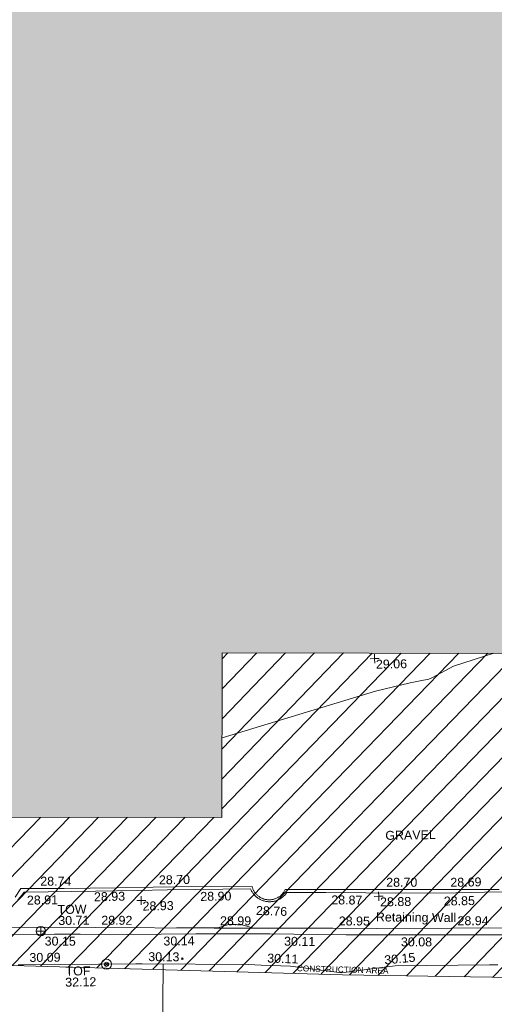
# Model space of a CAD drawing. Header units: millimetres. Extents: x -287732 to 520720, y -88450 to 287754.
# Tile 258 of 383: x 60739 to 80720, y 121378 to 162795. Entities that reach past the tile are written whole.
import ezdxf

# ---------------------------------------------------------------- set-up
doc = ezdxf.new("R2010")
doc.units = ezdxf.units.MM
for name, pattern in [('IMPORT-HIDDEN2 _3_', [4762.5, 3175, -1587.5]), ('IMPORT-UG_DRAINAGE_UNIDENTIFIED_QLB2 _2_', [2700, 1500, -300.0000000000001, 0, -250, 150, -300.0000000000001, 0, -200]), ('IMPORT-UG_ELEC_STREET LIGHTING_QLB2 _2_', [2700, 1500, -300.0000000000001, 0, -250, 150, -300.0000000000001, 0, -200])]:
    doc.linetypes.add(name, pattern=pattern)
for name, color, linetype, lineweight, true_color in [('00__TOPO__TOP_OF_FENCE_SYMBOL', 7, 'Continuous', 9, 0x666666), ('00_TOPO_TOP_OF_WALL', 7, 'Continuous', 9, 0x666666), ('00_UAV_FENCE', 7, 'Continuous', 9, 0x264c2f), ('00_UAV_LEVEL_SPOT', 7, 'Continuous', 9, 0x666666), ('00_UAV_TOP_OF_FENCE', 6, 'Continuous', 9, 0xff00ff), ('00_UAV_TOP_OF_WALL', 7, 'Continuous', 9, 0x666666), ('00_UAV_WALL', 7, 'Continuous', 9, 0x7c00a5), ('00_UAV_WALL_RETAINING', 7, 'Continuous', 9, 0x7c00a5), ('01_DTM_CONTOUR_MNR', 7, 'Continuous', 9, 0xa5a552), ('12333-PUM-2D-U-0001-C01 - Rev2_REVIT IMPORT_dwg', 7, 'Continuous', 9, 0x767676), ('A_RHA_Line', 7, 'Continuous', 9, 0x00a600), ('PUM-CHAMBER EXTENTS', 6, 'IMPORT-HIDDEN2 _3_', 9, 0xff00ff), ('PUM-UNABLE TO SURVEY', 190, 'Continuous', 9, 0x7f00ff), ('PUM-UNIDENTIFIED-QLB2', 150, 'IMPORT-UG_DRAINAGE_UNIDENTIFIED_QLB2 _2_', 9, 0x007fff)]:
    doc.layers.add(name, color=color, linetype=linetype, lineweight=lineweight, true_color=true_color)
for name, color, linetype, lineweight in [('00_UAV_SURFACE', 7, 'Continuous', 9), ('00_UAV_SURVEY_TEXT', 7, 'Continuous', 9), ('A_RHA_Detail', 7, 'Continuous', 9), ('GEN-TEXT', 7, 'Continuous', 9)]:
    doc.layers.add(name, color=color, linetype=linetype, lineweight=lineweight)
doc.styles.add('Arial_1', font='arial.ttf', dxfattribs={"height": 250})
doc.styles.add('Swis721 Lt BT_2', font='swissl.ttf', dxfattribs={"height": 375})

# ---------------------------------------------------------------- blocks, each defined once
blk = doc.blocks.new('12333-PUM-2D-U-0001-C01 - Rev2_REVIT IMPORT_dwg_MSL_Node_LineworkTOF-2077248-Site Location Plan Proposed')
at = {"layer": '00__TOPO__TOP_OF_FENCE_SYMBOL', "color": 254, "true_color": 0xcccccc, "flags": 128}
for points in [[(165.3591892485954, 165.3591892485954), (0, 0), (-165.3591892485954, 165.3591892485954)], [(165.3591892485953, -165.3591892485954), (0, 0), (-165.3591892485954, -165.3591892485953)]]:
    blk.add_lwpolyline(points, dxfattribs=at)
at = {"layer": '00__TOPO__TOP_OF_FENCE_SYMBOL', "color": 254, "true_color": 0xcccccc}
for radius in [562.5594001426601, 233.853208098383]:
    blk.add_circle((0, 0), radius, dxfattribs=at)
blk = doc.blocks.new('12333-PUM-2D-U-0001-C01 - Rev2_REVIT IMPORT_dwg_TOW-2077249-Site Location Plan Proposed')
at = {"layer": '00_TOPO_TOP_OF_WALL', "color": 254, "true_color": 0xcccccc, "flags": 128}
for points in [[(0, 525.0554400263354), (0, 0), (-525.0554401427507, 0)], [(525.0554401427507, 0), (0, 0), (0, -525.0554400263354)]]:
    blk.add_lwpolyline(points, dxfattribs=at)
at = {"layer": '00_TOPO_TOP_OF_WALL', "color": 254, "true_color": 0xcccccc}
blk.add_circle((0, 0), 525.0554401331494, dxfattribs=at)
blk = doc.blocks.new('12333-PUM-2D-U-0001-C01 - Rev2_REVIT IMPORT_dwg_UAV-2077255-Site Location Plan Proposed')
at = {"layer": '00_UAV_LEVEL_SPOT', "color": 254, "true_color": 0xcccccc, "flags": 128}
for points in [[(0, -500.0000000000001), (0, 0), (-500.0000000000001, 0)], [(500.0000000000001, 0), (0, 0), (0, 500.0000000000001)]]:
    blk.add_lwpolyline(points, dxfattribs=at)
blk = doc.blocks.new('12333-PUM-2D-U-0001-C01 - Rev2_REVIT IMPORT_dwg_MGS62954_T2_Galway_ITM_3d_Rev1-2077680-Site Location Plan Proposed')
at = {"layer": '00_UAV_FENCE', "color": 254, "true_color": 0xcccccc, "flags": 128}
blk.add_lwpolyline([(533964766.4255, 725677380.3565), (533964999.6327899, 725677378.2864738), (533969723.4254999, 725677336.3565), (533969999.221534, 725677329.7290237), (533974467.4255, 725677222.3565), (533974997.1254905, 725677194.0978172), (533976229.4254999, 725677128.3565001), (533978376.4255, 725676811.3565001), (533979961.6789622, 725676990.7533032), (533980647.4254999, 725677068.3565001), (533984606.4254999, 725677031.3565), (533984956.9829133, 725677027.0913601)], dxfattribs=at)
at = {"layer": '00_UAV_SURFACE', "color": 254, "true_color": 0xcccccc, "flags": 128}
for points in [[(533964699.8540002, 725680231.2585001), (533964943.8540001, 725680596.2585001), (533965507.9434737, 725680583.8609294), (533966763.854, 725680556.2585001), (533968948.8540002, 725680548.2585), (533970507.1798214, 725680543.9004176), (533971451.8540002, 725680541.2585002), (533974674.8540002, 725680505.2585), (533974682.2015153, 725680476.9606957), (533974690.6543322, 725680448.9731698), (533974700.1994175, 725680421.3390775), (533974710.8220533, 725680394.1010284), (533974722.5058601, 725680367.3010212), (533974735.2328227, 725680340.9803805), (533974748.9833166, 725680315.1796899), (533974763.7361398, 725680289.9387326), (533974779.4685442, 725680265.2964282), (533974796.1562721, 725680241.2907735), (533974813.7735919, 725680217.9587836), (533974832.2933389, 725680195.3364344), (533974851.6869571, 725680173.458608), (533974871.9245431, 725680152.3590386), (533974892.9748918, 725680132.0702599), (533974914.8055452, 725680112.6235561), (533974937.3828418, 725680094.0489125), (533974960.6719692, 725680076.3749697), (533974984.6370175, 725680059.6289798), (533975009.241034, 725680043.8367636), (533975034.4460812, 725680029.022672), (533975060.2132946, 725680015.2095469), (533975086.5029433, 725680002.4186873), (533975113.2744904, 725679990.669816), (533975140.4866561, 725679979.9810483), (533975168.0974811, 725679970.368866), (533975196.0643919, 725679961.8480904), (533975224.3442653, 725679954.4318594), (533975236.8786992, 725679951.665758), (533975252.8934958, 725679948.1316091), (533975281.6680624, 725679942.9570534), (533975292.8540002, 725679941.2585), (533975321.8675957, 725679937.6580852), (533975351.0001745, 725679935.1995149), (533975380.2068162, 725679933.8865793), (533975409.442486, 725679933.7213035), (533975438.6621051, 725679934.7039422), (533975467.8206187, 725679936.8329802), (533975496.8730664, 725679940.1051344), (533975525.7746516, 725679944.5153599), (533975554.4808101, 725679950.0568563), (533975582.947279, 725679956.7210786), (533975611.1301652, 725679964.4977514), (533975638.9860128, 725679973.3748837), (533975666.4718697, 725679983.3387872), (533975693.5453551, 725679994.374099), (533975720.1647236, 725680006.4638027), (533975746.28893, 725680019.5892574), (533975771.8776925, 725680033.7302243), (533975796.8915554, 725680048.864899), (533975821.2919489, 725680064.9699453), (533975845.0412493, 725680082.0205299), (533975868.1028374, 725680099.9903623), (533975890.4411531, 725680118.8517345), (533975912.021753, 725680138.5755633), (533975932.811361, 725680159.1314361), (533975952.7779215, 725680180.4876575), (533975971.890647, 725680202.6112971), (533975990.1200672, 725680225.4682425), (533976007.4380738, 725680249.0232496), (533976023.8179636, 725680273.2399987), (533976039.2344799, 725680298.0811485), (533976053.6638518, 725680323.5083967), (533976067.0838301, 725680349.4825357), (533976070.8540002, 725680357.2585), (533977918.8540002, 725680316.2585), (533980068.5134026, 725680280.2163066), (533981258.854, 725680260.2585001), (533984516.8540002, 725680208.2585001), (533985067.5239478, 725680195.0081263)], [(533970876.7488921, 725677308.6417307), (533970752.8146664, 725672310.5121925), (533970716.8540002, 725670860.2585002)]]:
    blk.add_lwpolyline(points, dxfattribs=at)
at = {"layer": '00_UAV_WALL', "color": 254, "true_color": 0xcccccc, "flags": 128}
for points in [[(533985226.854, 725678291.2585002), (533982402.4397334, 725678336.6436361), (533981741.8540001, 725678347.2585), (533978604.8540001, 725678402.2585001), (533977403.6807299, 725678437.2911675), (533975381.8540001, 725678496.2585), (533972405.3481745, 725678560.3619684), (533972270.8540002, 725678563.2585), (533969352.8540002, 725678579.2585001), (533967405.9795482, 725678624.8632796), (533966321.8540001, 725678650.2585001), (533962955.8540003, 725678697.2585)], [(533963047.6529979, 725678975.0968974), (533965968.4254999, 725678941.3565001), (533968046.7547167, 725678895.8101462), (533973045.1113089, 725678786.2717172), (533973934.5850001, 725678766.779), (533978043.7811829, 725678688.5415665), (533979869.5850002, 725678653.7790003), (533983042.9947789, 725678608.8469512), (533984601.5850001, 725678586.779), (533987320.5850002, 725678498.779)]]:
    blk.add_lwpolyline(points, dxfattribs=at)
at = {"layer": '00_UAV_WALL_RETAINING', "color": 254, "true_color": 0xcccccc, "flags": 128}
blk.add_lwpolyline([(533964810.4255, 725680118.3565), (533964918.4050538, 725680243.6758364), (533965084.4254999, 725680436.3565001), (533968095.4255, 725680419.3565), (533969829.797922, 725680427.4073005), (533971111.4254999, 725680433.3565), (533974609.5850001, 725680411.7790002), (533974622.8701979, 725680378.235093), (533974637.5484155, 725680345.276936), (533974653.593902, 725680312.9623489), (533974670.9785085, 725680281.3480227), (533974689.6717361, 725680250.4894191), (533974709.640791, 725680220.4406748), (533974711.5710089, 725680217.7845659), (533974730.8506402, 725680191.2545056), (533974753.2640749, 725680162.9821141), (533974776.841774, 725680135.6730994), (533974801.5423743, 725680109.375371), (533974827.3225425, 725680084.135064), (533974854.1370516, 725680059.9964583), (533974881.9388598, 725680037.0019011), (533974910.6791929, 725680015.1917334), (533974940.3076311, 725679994.6042168), (533974970.7721956, 725679975.2754695), (533975002.0194417, 725679957.2394003), (533975033.9945507, 725679940.5276506), (533975066.6414277, 725679925.1695383), (533975099.9027986, 725679911.1920073), (533975133.7203119, 725679898.6195786), (533975168.0346403, 725679887.4743081), (533975202.7855846, 725679877.7757492), (533975237.91218, 725679869.5409161), (533975273.3528024, 725679862.7842554), (533975309.0452769, 725679857.5176209), (533975344.5850002, 725679853.779), (533975380.5920929, 725679851.5031593), (533975416.6629035, 725679850.7371355), (533975452.7341518, 725679851.4822725), (533975488.7425563, 725679853.7372626), (533975524.6249461, 725679857.4981505), (533975560.3183715, 725679862.7583379), (533975595.7602137, 725679869.5085967), (533975630.8882958, 725679877.7370849), (533975665.6409916, 725679887.4293665), (533975699.9573325, 725679898.5684383), (533975733.7771164, 725679911.1347584), (533975767.0410116, 725679925.1062813), (533975799.6906621, 725679940.458496), (533975831.6687893, 725679957.1644698), (533975862.9192927, 725679975.1948946), (533975893.3873482, 725679994.5181389), (533975923.0195046, 725680015.1003029), (533975951.763777, 725680036.9052793), (533975979.5697381, 725680059.8948138), (533976006.3886069, 725680084.0285758), (533976032.1733338, 725680109.2642255), (533976056.878684, 725680135.5574918), (533976080.4613156, 725680162.8622472), (533976102.8798568, 725680191.1305898), (533976124.0949778, 725680220.3129274), (533976130.585, 725680229.7790002), (533977779.5850001, 725680198.7790002), (533979460.9019423, 725680156.199447), (533980701.585, 725680124.779), (533983241.5850001, 725680092.779), (533984460.2667673, 725680094.5587469), (533985980.585, 725680096.779)], dxfattribs=at)
at = {"layer": '01_DTM_CONTOUR_MNR', "color": 254, "true_color": 0xcccccc, "flags": 128}
for points in [[(533985026.9231861, 725690136.1384431), (533983312.2893106, 725689629.8105056), (533982417.9449505, 725689158.7032192), (533982270.2042938, 725689093.5806738), (533981904.2232881, 725689032.0266886), (533981478.0712745, 725688957.2835851), (533980014.9291083, 725688632.4466662), (533973520.497536, 725686780.1419045)], [(533971463.4381034, 725678820.9339095), (533973210.0000001, 725678790.0000001), (533973661.0739437, 725678928.3039906), (533973991.9438638, 725678919.3940244), (533974039.9225866, 725678902.7777779), (533974056.9230771, 725678905.0000001), (533974073.325, 725678909.6500002), (533974096.2697368, 725678915.3223686), (533974114.4560076, 725678920.0425735), (533974131.4285715, 725678924.2857145), (533974670.0000001, 725678760.0000001), (533976210.4261068, 725678723.4479057)]]:
    blk.add_lwpolyline(points, dxfattribs=at)
at = {"xscale": 0.375, "yscale": 0.375, "zscale": 0.375}
for name, p in [('12333-PUM-2D-U-0001-C01 - Rev2_REVIT IMPORT_dwg_UAV-2077255-Site Location Plan Proposed', (533980000, 725690000.0000001)), ('12333-PUM-2D-U-0001-C01 - Rev2_REVIT IMPORT_dwg_UAV-2077255-Site Location Plan Proposed', (533970000, 725680000)), ('12333-PUM-2D-U-0001-C01 - Rev2_REVIT IMPORT_dwg_UAV-2077255-Site Location Plan Proposed', (533980000, 725680000)), ('12333-PUM-2D-U-0001-C01 - Rev2_REVIT IMPORT_dwg_TOW-2077249-Site Location Plan Proposed', (533965751.4254999, 725678785.3565)), ('12333-PUM-2D-U-0001-C01 - Rev2_REVIT IMPORT_dwg_MSL_Node_LineworkTOF-2077248-Site Location Plan Proposed', (533968490.5370001, 725677342.21))]:
    blk.add_blockref(name, p, dxfattribs=at)
at = {"layer": '00_UAV_FENCE', "color": 251, "true_color": 0x666666, "char_height": 375, "width": 1495.902363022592, "attachment_point": 1, "line_spacing_factor": 1.005061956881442, "style": 'Swis721 Lt BT_2'}
for s, insert, rotation in [('30.09', (533965254.0185933, 725677871.2775768), 359.4914367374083), ('30.13', (533970261.0464912, 725677818.8098519), 358.62342705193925), ('30.11', (533975273.1527155, 725677675.3060212), 356.94625281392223), ('30.15', (533980173.9201207, 725677503.3018913), 4.291441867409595)]:
    blk.add_mtext(s, dxfattribs=dict(at, insert=insert, rotation=rotation))
at = {"layer": '00_UAV_LEVEL_SPOT', "char_height": 375, "width": 1495.902363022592, "attachment_point": 1, "line_spacing_factor": 1.005061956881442, "style": 'Swis721 Lt BT_2'}
for s, insert in [('29.06', (533980051.8765643, 725689949.1441547)), ('28.93', (533970051.8765643, 725679949.1441548)), ('28.88', (533980051.8765643, 725679949.1441548))]:
    blk.add_mtext(s, dxfattribs=dict(at, insert=insert))
at = {"layer": '00_UAV_SURFACE', "color": 251, "true_color": 0x666666, "char_height": 375, "width": 1495.902363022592, "attachment_point": 1, "line_spacing_factor": 1.005061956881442, "style": 'Swis721 Lt BT_2'}
for s, insert, rotation in [('28.74', (533965768.764656, 725681073.4777951), 358.7409547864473), ('28.70', (533970758.7927704, 725681038.3124809), 359.81323526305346), ('28.70', (533980326.7803549, 725680771.1852932), 359.03944220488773), ('28.76', (533974834.689944, 725679685.3730822), 356.949140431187)]:
    blk.add_mtext(s, dxfattribs=dict(at, insert=insert, rotation=rotation))
at = {"layer": '00_UAV_SURFACE', "color": 251, "true_color": 0x666666, "insert": (533983023.3318133, 725680720.806656), "char_height": 375, "width": 1495.902363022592, "attachment_point": 1, "line_spacing_factor": 1.005061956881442, "style": 'Swis721 Lt BT_2'}
blk.add_mtext('28.69', dxfattribs=at)
at = {"layer": '00_UAV_SURVEY_TEXT', "color": 251, "true_color": 0x666666, "insert": (533980321.8000001, 725682742.6296079), "char_height": 375, "width": 2322.210334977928, "attachment_point": 1, "line_spacing_factor": 1.005061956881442, "style": 'Swis721 Lt BT_2'}
blk.add_mtext('GRAVEL', dxfattribs=at)
at = {"layer": '00_UAV_TOP_OF_FENCE', "color": 251, "true_color": 0x666666, "char_height": 375, "attachment_point": 1, "line_spacing_factor": 1.005061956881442, "style": 'Swis721 Lt BT_2'}
for s, insert, width in [('TOF', (533966763.551124, 725677268.6392447), 1163.479615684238), ('32.12', (533966741.1274822, 725676805.2625399), 1495.902363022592)]:
    blk.add_mtext(s, dxfattribs=dict(at, insert=insert, width=width))
at = {"layer": '00_UAV_TOP_OF_WALL', "char_height": 375, "attachment_point": 1, "line_spacing_factor": 1.005061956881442, "style": 'Swis721 Lt BT_2'}
for s, insert, width in [('TOW', (533966471.7408285, 725679866.264771), 1343.937678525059), ('30.71', (533966494.2027358, 725679402.4168484), 1495.902363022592)]:
    blk.add_mtext(s, dxfattribs=dict(at, insert=insert, width=width))
at = {"layer": '00_UAV_WALL', "color": 251, "true_color": 0x666666, "char_height": 375, "width": 1495.902363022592, "attachment_point": 1, "line_spacing_factor": 1.005061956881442, "style": 'Swis721 Lt BT_2'}
for s, insert, rotation in [('28.92', (533968307.5450022, 725679385.4434701), 358.7445703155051), ('28.99', (533973305.7464526, 725679275.9876415), 358.7627231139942), ('28.95', (533978303.1631448, 725679178.9224006), 358.9092433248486), ('28.94', (533983299.9809359, 725679100.4875513), 359.18880795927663), ('30.15', (533965910.4581274, 725678550.9707884), 358.6581139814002), ('30.14', (533970906.3418117, 725678462.9201509), 359.56213183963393), ('30.11', (533975988.4283621, 725678369.6265996), 358.3294207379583), ('30.08', (533980904.6600655, 725678252.5456097), 359.05095077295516)]:
    blk.add_mtext(s, dxfattribs=dict(at, insert=insert, rotation=rotation))
at = {"layer": '00_UAV_WALL_RETAINING', "color": 251, "true_color": 0x666666, "char_height": 375, "attachment_point": 1, "line_spacing_factor": 1.005061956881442, "style": 'Swis721 Lt BT_2'}
for s, insert, width, rotation in [('28.91', (533965189.4896052, 725680285.3357109), 1495.902363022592, 359.68190555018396), ('28.93', (533968013.0618954, 725680374.798596), 1495.902363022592, 0.26595992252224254), ('28.90', (533972488.1120807, 725680313.822989), 1495.902363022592, 359.88045026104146), ('28.87', (533978003.9777989, 725680072.1946293), 1495.902363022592, 358.5492876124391), ('28.85', (533982733.8595474, 725679937.8021349), 1495.902363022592, 0.08367395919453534), ('Retaining Wall', (533979871.0771328, 725679322.083742), 3832.359387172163, 358.50013479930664)]:
    blk.add_mtext(s, dxfattribs=dict(at, insert=insert, width=width, rotation=rotation))
blk = doc.blocks.new('12333-PUM-2D-U-0001-C01 - Rev2_REVIT IMPORT_dwg-1620468-Site Location Plan Proposed')
at = {"layer": 'PUM-CHAMBER EXTENTS', "true_color": 0xfff4d4}
h = blk.add_hatch(dxfattribs=at)
h.set_pattern_fill('FP_14', style=0, pattern_type=2)
h.set_pattern_definition([(45, (-533641079.65, -725615854.3560001), (-618.7184335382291, 618.7184335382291), [])])
h.paths.add_polyline_path([(351699.7223387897, 60394.56140982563), (351708.9931529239, 60906.25732130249), (352393.2163071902, 60898.13015708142), (353041.6677554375, 66223.39089351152), (353206.9931679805, 73966.25732118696), (353982.8594361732, 73952.71452510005), (354317.3501528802, 76699.64382133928), (358888.3501528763, 76111.64382135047), (361222.350152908, 86809.64382132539), (361563.3501529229, 88895.64382133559), (363078.3501529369, 90435.64382137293), (363904.3501529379, 101867.6438212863), (365385.1266995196, 110525.3932341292), (365230.9820148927, 110551.7047199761), (365498.4008083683, 111226.8875165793), (365470.0968050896, 111952.5482150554), (365624.7061381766, 111926.1574136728), (366051.3501529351, 114420.6438213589), (364898.3501528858, 114331.6438213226), (360524.3501529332, 111561.643821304), (356416.7002318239, 111258.678218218), (357929.2858412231, 111182.0907012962), (360544.5530249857, 111349.5624075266), (360546.5568067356, 111049.5690885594), (355314.0187962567, 111014.6190039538), (355309.6134037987, 111177.0234435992), (355277.3501528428, 111174.6438213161), (352644.3501529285, 114141.6438213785), (338239.8330883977, 112460.2766464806), (329804.3501528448, 111555.6438213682), (319532.3501528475, 110592.6438213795), (310517.3501528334, 109863.6438213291), (302620.3501528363, 109581.6438213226), (295825.3501529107, 109566.6438213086), (279813.350152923, 106549.6438213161), (276140.8366145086, 103581.1872824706), (276061.814112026, 103425.8629484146), (271406.8224872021, 105468.1551963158), (271509.3894614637, 105701.9358727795), (267649.3501529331, 107463.6438213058), (260223.350152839, 100640.6438213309), (259796.3501529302, 72682.64382134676), (269496.3501528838, 64316.64382130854), (273776.3501529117, 63665.64382135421), (309011.3501528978, 62955.64382139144), (311037.3501528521, 62074.6438213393), (338250.4136490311, 60841.37633496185), (351699.5658924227, 60394.56660730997)])
h.paths.add_polyline_path([(268358.9909750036, 65556.86419187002), (264596.4920611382, 69167.41490751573), (264804.2082447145, 69383.87273540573), (266581.5988270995, 67470.36930634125), (268566.7072650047, 65773.32227584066), (268393.5501527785, 65592.87780161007)])
h.paths.add_polyline_path([(332379.8871528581, 67575.85382149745), (302320.8871528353, 68122.85382142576), (302332.4158496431, 68783.33241919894), (280169.8095181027, 69186.63780598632), (280330.3604934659, 78384.59702432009), (275960.0958838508, 78464.13017966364), (276108.0612945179, 86595.19465455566), (280450.151176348, 86519.40319374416), (280756.2778082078, 103341.6855813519), (302910.5740271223, 102938.5317815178), (302920.972094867, 103534.2366836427), (310787.9439886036, 103391.077438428), (310815.0515439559, 104880.7045066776), (318228.828162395, 104745.7919744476), (318301.0448391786, 108714.2766025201), (322633.8020448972, 108635.4310593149), (322539.6341878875, 103240.5581443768), (349750.1643799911, 102745.3933022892), (349310.9351529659, 74176.4228213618), (332506.0083566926, 74506.52523825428), (332420.0679097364, 69783.88557772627)])
h.paths.add_polyline_path([(262373.7501529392, 72788.24382127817), (262335.6501529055, 75226.64382126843), (265345.5501529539, 75226.64382127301), (265383.6501528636, 72864.44382129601), (265304.282726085, 72862.43451935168)])
h.paths.add_polyline_path([(261383.1501529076, 75912.44382133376), (261459.3501528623, 80789.24382130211), (267517.2501529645, 80713.04382131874), (267441.0501529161, 75836.24382126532), (261504.349508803, 75910.91930113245)])
h.paths.add_polyline_path([(302573.8228673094, 78329.5292630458), (302592.4407276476, 78963.90062831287), (306343.567266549, 78898.43991812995), (306598.9518629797, 91613.856582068), (302817.47857218, 91689.80612071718), (302824.7189976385, 92271.11380375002), (296640.3411529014, 92395.32482125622), (296360.3411528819, 78454.32482147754), (302538.3452618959, 78330.24181806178)])
h.paths.add_polyline_path([(261840.3501529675, 80865.44382132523), (261687.9501528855, 92981.24382128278), (264050.1501528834, 92981.2438213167), (264202.5501529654, 80865.44382135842), (262112.9041611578, 80865.44382132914)])
h.paths.add_polyline_path([(274664.4282881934, 104261.9875886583), (272430.0401462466, 105281.7542374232), (273799.1437452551, 104582.3695657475), (274486.1144024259, 104328.01044291)])
h.paths.add_polyline_path([(315481.3501528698, 115683.6438212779), (326437.1652111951, 116343.5766866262), (364189.3501528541, 120948.6438212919), (366744.3501529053, 124721.6438213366), (363517.3501528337, 126053.6438213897), (359872.3501529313, 126432.6438213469), (352849.3501528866, 126181.6438212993), (339104.3501528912, 124625.6438213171), (335451.3501528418, 124514.6438212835), (325145.3501528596, 123235.643821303), (319635.3501528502, 122976.6438213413), (314446.3501528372, 122493.6438213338), (313566.3501528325, 118980.6438212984), (313763.6326656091, 118640.9882366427)])
h.paths.add_polyline_path([(322305.0501529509, 119194.0438212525), (322152.6501528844, 121403.8438213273), (326724.6501528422, 121784.8438212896), (326877.0501529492, 119498.8438213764), (323355.1979920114, 119264.0536772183)])
h.paths.add_polyline_path([(328629.650152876, 120870.4438213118), (328477.2501528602, 122089.6438212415), (329810.7501529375, 122242.0438213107), (329963.150152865, 121022.843821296), (328841.381541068, 120894.6416942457)])
h.paths.add_polyline_path([(317352.0501529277, 121480.0438213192), (317352.0501529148, 121861.0438213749), (317618.7501529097, 121856.3885555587), (317618.7501529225, 121480.0438212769), (317362.3608134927, 121480.0438213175)])
h.paths.add_polyline_path([(331601.450152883, 122089.6438213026), (331144.2501529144, 122242.0438212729), (331258.5501528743, 122623.0438212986), (331715.7501528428, 122470.6438213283), (331644.5503212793, 122233.3110493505)])
at = {"layer": 'GEN-TEXT', "color": 253, "true_color": 0xaaaaaa}
for p, q in [((330571.9948138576, 61629.28848224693), (330642.7054919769, 61699.99916036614)), ((330642.7054919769, 61629.28848224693), (330571.9948138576, 61699.99916036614))]:
    blk.add_line(p, q, dxfattribs=at)
at = {"layer": 'PUM-UNABLE TO SURVEY', "color": 7, "true_color": 0xfff4d4, "flags": 128}
blk.add_lwpolyline([(351699.7223387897, 60394.56140982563), (337339.3501528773, 60871.64382135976), (311037.3501528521, 62074.6438213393), (309011.3501528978, 62955.64382139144), (273776.3501529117, 63665.64382135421), (269496.3501528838, 64316.64382130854), (259796.3501529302, 72682.64382134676), (260223.350152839, 100640.6438213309), (267649.350152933, 107463.6438213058), (271509.3894614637, 105701.9358727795)], dxfattribs=at)
blk.add_blockref('12333-PUM-2D-U-0001-C01 - Rev2_REVIT IMPORT_dwg_MGS62954_T2_Galway_ITM_3d_Rev1-2077680-Site Location Plan Proposed', (-533641079.6498471, -725615854.3561786))
at = {"layer": 'PUM-UNIDENTIFIED-QLB2', "insert": (337355.217104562, 61218.55369724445), "char_height": 250, "width": 4603.372719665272, "attachment_point": 2, "rotation": 357.3812326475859, "line_spacing_factor": 0.9417779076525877, "style": 'Arial_1'}
blk.add_mtext('CONSTRUCTION AREA', dxfattribs=at)

msp = doc.modelspace()

# ---------------------------------------------------------------- hatches: boundary and pattern name
at = {"layer": 'A_RHA_Detail', "true_color": 0xc0c0c0}
h = msp.add_hatch(color=9, dxfattribs=at)
h.paths.add_polyline_path([(-80880.60083809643, -68502.79057078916), (-80400.865924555, -68483.41509113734), (-80400.865924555, -62984.64684185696), (-24474.85765177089, -63009.32043784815), (-24456.14471271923, -50840.30023858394), (-36622.55041039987, -50831.65104353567), (-36622.55041039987, -44228.57792613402), (-50959.0526582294, -44218.38599194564), (-50959.0526582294, -42573.78171514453), (-54563.9325804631, -42571.21897729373), (-54565.69773352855, -45054.17447474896), (-92408.82109321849, -45027.27149621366), (-92411.78875845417, -49201.74309222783), (-100061.9988811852, -49201.74309222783), (-100052.2214449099, -64852.82557838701), (-86120.90825229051, -64852.82557838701), (-86092.1662649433, -62957.90041523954), (-84861.10047608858, -62957.90041523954), (-84854.79052929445, -68240.109737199), (-80870.60226892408, -68240.10973722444)])
h.paths.add_polyline_path([(-137238.9269902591, -68461.9384092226), (-132719.7426408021, -68433.0633692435), (-132847.0731201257, -62850.04282283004), (-130454.6837966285, -62916.63108078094), (-130498.2830220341, -61355.85393642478), (-117581.136331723, -61423.42893438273), (-117492.3908565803, -49183.91309190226), (-125136.5200282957, -49178.47881952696), (-125133.572703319, -45032.61887136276), (-163007.1824077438, -45005.6942194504), (-163007.1824076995, -44090.2963411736), (-163123.8521269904, -44090.21339942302), (-163122.6389897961, -42383.75184302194), (-166563.8543419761, -42383.75184298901), (-166565.034908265, -44044.39824208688), (-193158.4656786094, -44025.49275805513), (-193195.152889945, -62863.65652504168), (-137269.7106414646, -62916.63108078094), (-137254.3708868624, -65679.90523788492)])
h.paths.add_polyline_path([(120310.9497607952, -32334.28230164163), (120312.4652266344, -31610.73011961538), (133451.2244789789, -31638.24899384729), (133469.2230092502, -19717.98315780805), (121295.7536929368, -19692.48606430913), (121319.8434528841, -8190.941560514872), (112277.0825930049, -8172.001674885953), (112263.1770823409, -14811.1234547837), (78285.85310969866, -14739.95861438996), (78292.82277619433, -8167.077575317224), (75241.99098605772, -8160.673431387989), (69355.76844233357, -8152.931592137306), (69353.6659720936, -9156.74635762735), (68372.60878945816, -9154.691552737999), (68372.60878945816, -13705.52853215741), (69333.7233474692, -13707.54156770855), (69325.07112547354, -16249.53369228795), (66623.4489111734, -16249.53369228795), (66619.79243935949, -17995.29925530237), (65989.07757494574, -17995.2992552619), (65985.44262772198, -19730.78799483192), (57152.23993377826, -19712.28702421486), (57127.42535098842, -31559.89463417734), (70277.87165424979, -31587.43801817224), (70277.87165431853, -32271.7414715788), (78263.96947909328, -32285.12944888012), (78266.62661740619, -31019.79372153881), (112335.8856506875, -31091.15111860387), (112335.8856506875, -32317.57330553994), (119781.4233959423, -32333.17321913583)])
h.paths.add_polyline_path([(7503.717409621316, -1791.439263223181), (15482.43097392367, -674.0213231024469), (15484.0826588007, 148.1327206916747), (56188.28042539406, 205.5276654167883), (56155.84326007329, 14338.3166313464), (18016.62665935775, 14236.48149539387), (17967.9025208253, 34313.18372071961), (21727.10644863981, 34324.0692624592), (21708.90974962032, 40608.10218321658), (18009.66447159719, 40608.10218321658), (17995.54603706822, 45483.75063442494), (9770.084204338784, 45420.6329473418), (3966.213879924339, 45446.76585222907), (3984.771235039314, 14176.56786832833), (1023.062455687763, 14176.56786837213), (-276.5134647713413, 14190.52623461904), (-231.6790044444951, 5968.135265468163), (-226.4491536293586, 193.7444677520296), (553.0869992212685, 183.4716499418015), (7477.609307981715, 143.2867586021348), (7488.638446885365, -674.0213231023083)])
h.paths.add_polyline_path([(77755.59663317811, 53.47451145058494), (77729.51881611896, 1699.844979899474), (94464.47132486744, 1659.976083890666), (94606.37913471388, 17991.390236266), (88810.4190114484, 18015.03260816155), (88799.89418497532, 14436.74271609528), (69413.88950349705, 14457.8773889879), (69377.35724448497, 99.62816357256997), (75241.99098605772, 67.32134432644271)])
h.paths.add_polyline_path([(61252.12079701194, 46453.95617366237), (105774.7348988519, 46472.68783506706), (105768.2642198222, 61852.61234306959), (92285.13876309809, 61852.61234306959), (92308.59670399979, 65784.30757140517), (96107.4668000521, 65767.60445243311), (96059.68081117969, 75209.20847378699), (101084.8427276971, 75071.88872764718), (104988.0046543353, 74765.36560406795), (108403.6894220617, 74363.8408943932), (112009.2703903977, 73787.25420861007), (115645.3524815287, 73049.69667206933), (116890.8108051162, 72761.69136252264), (120208.9929833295, 71893.18353872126), (120865.241739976, 71703.68484519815), (124135.6329506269, 70669.67317906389), (127435.6253142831, 69480.50055823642), (127820.4368670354, 69394.93141813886), (128274.3081769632, 69331.69585753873), (128731.8791144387, 69306.66104516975), (129189.9401488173, 69320.00258290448), (129645.2782985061, 69371.62688826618), (130094.6997111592, 69461.17185603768), (130535.0520071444, 69588.00939074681), (130963.246434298, 69751.24981927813), (131376.2795165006, 69949.74812590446), (131771.2541232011, 70182.11198903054), (132162.5575600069, 70460.5404660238), (132496.0921583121, 70741.69081113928), (132820.871367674, 71064.98072578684), (133117.4593294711, 71414.31364272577), (133383.77568926, 71787.23923950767), (133616.5473239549, 72178.5372844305), (133817.1647262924, 72590.54524898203), (133982.6025969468, 73017.89547513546), (134111.7005086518, 73457.59040801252), (134203.5529320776, 73906.54590458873), (134257.5155883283, 74361.61286216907), (134272.5462649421, 74819.5993153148), (134250.5259875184, 75277.29281745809), (134189.6227572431, 75731.48297747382), (134090.9274700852, 76178.98397757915), (133955.1324028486, 76616.65691993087), (133783.1900598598, 77041.43184345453), (133576.3064937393, 77450.32925647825), (133335.932843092, 77840.48103920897), (133063.7551572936, 78209.15055532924), (132761.6825665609, 78553.75185442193), (132431.8338935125, 78871.8678050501), (132076.5227905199, 79161.26705197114), (131698.2415080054, 79419.91966861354), (131299.6434187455, 79646.01139197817), (131093.5942456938, 79746.34209763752), (132146.0467355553, 83110.22226145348), (122787.7632953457, 86282.54285518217), (121604.3555412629, 82800.3591886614), (117095.9864227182, 83870.84033785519), (116841.9598400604, 83526.35449572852), (116120.5435466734, 91221.93611972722), (110237.7341284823, 91274.27491021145), (110194.3680786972, 90435.39030214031), (104988.0046543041, 90486.49901390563), (104973.2761846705, 94309.82427956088), (103746.1314668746, 94309.8242795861), (103839.9937121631, 122852.1474271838), (96365.09202306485, 122931.9599470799), (96350.3400238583, 123952.4168585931), (104555.5505249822, 123902.1925226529), (104607.3234458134, 120248.5396156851), (125502.5015002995, 120134.1933400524), (125662.0200253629, 137657.3796882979), (114479.5865733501, 137699.2256881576), (114382.306264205, 129149.9458158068), (104644.159003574, 129187.9975073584), (104577.9931702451, 126217.3903144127), (101184.4926406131, 126159.1566967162), (101264.6166812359, 135959.2655565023), (89967.23178808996, 135988.8856164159), (89927.63362986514, 125823.6463181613), (93630.53562302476, 125840.7948842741), (93580.65688892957, 122931.9599470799), (88697.38835376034, 122904.7310126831), (88679.3898954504, 95739.09143775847), (86378.25848996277, 95739.09143775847), (86378.18187189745, 96178.1008337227), (83279.50743284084, 96200.92083327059), (83273.62493422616, 95735.74732133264), (70169.67509619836, 95733.22421950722), (70166.26842742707, 96272.07409347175), (66674.99731294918, 96257.14073655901), (66654.74538556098, 95755.71092136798), (65784.77231079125, 95755.71092136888), (65887.65094984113, 117470.630565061), (53473.3427162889, 117487.9046429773), (53434.44066309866, 98570.46349063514), (40649.41626916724, 98570.46349063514), (40610.16711559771, 94406.01479078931), (38853.82372868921, 94410.36303440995), (38848.65589191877, 89463.65332729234), (40612.46601912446, 89518.45976927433), (40665.38257362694, 86257.73741128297), (38372.19584460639, 86305.72309285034), (38369.79374539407, 76901.0507917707), (50937.9512507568, 76944.40198294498), (50922.88567286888, 74598.78180889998), (56484.9061132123, 74588.85093771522), (56484.9061132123, 75194.85181995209), (92465.4037153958, 75233.0258166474), (92645.92783662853, 71766.64845094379), (89810.55521366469, 69362.83965827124), (85313.16173974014, 69360.94750420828), (85313.16173974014, 66907.4050808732), (75210.14498263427, 66903.15451589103), (75210.14498263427, 63815.70944550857), (70819.40014309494, 63815.70999200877), (70819.21601505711, 64253.35708059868), (69456.83415683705, 64253.35708059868), (69455.7195737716, 66901.99623166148), (61303.32856759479, 66898.5668068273), (61304.56054988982, 63970.32021231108), (70500.41048208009, 63970.32021219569), (70500.4088543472, 61852.59006207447), (61245.6438848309, 61848.69637488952), (61252.03558504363, 46656.49344428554)])
h.paths.add_polyline_path([(-17153.16561239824, 48569.32684293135), (-17153.16561224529, 60770.38083685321), (-29362.88357759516, 60774.70428694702), (-29362.88357759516, 67399.20394580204), (-43507.24466814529, 67405.01911303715), (-43488.5313307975, 69093.07334175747), (-45766.41866231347, 69109.32868388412), (-45794.3462003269, 67405.01911303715), (-47272.11273194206, 67404.2124544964), (-47272.44887633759, 66454.91798908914), (-86004.56386332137, 66468.63299519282), (-86006.66970787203, 60521.58362721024), (-92662.87722510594, 60521.58362721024), (-92665.2138765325, 50184.35611932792), (-79752.0168396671, 50179.78309939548), (-79752.016597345, 48591.4932381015), (-17157.7163123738, 48569.32845417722)])
h.paths.add_polyline_path([(-201056.4185878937, 48628.75479108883), (-138377.9751621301, 48634.64535779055), (-138377.9751621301, 50133.28201003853), (-125467.710581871, 50134.49626164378), (-125468.6909603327, 60566.1903686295), (-132186.8595614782, 60565.86652591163), (-132187.4203588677, 66533.0197876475), (-170643.3098734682, 66805.61809689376), (-170643.3098732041, 67738.78475848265), (-200340.0100486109, 67488.93693764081), (-200348.7171487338, 60827.78025104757), (-201057.5650552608, 60827.71357558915), (-201056.6510294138, 51102.04313372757)])
h.paths.add_polyline_path([(-240051.5126725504, 54769.19491160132), (-239444.490259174, 54811.10754483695), (-239186.5396223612, 54841.92927608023), (-238764.8191577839, 54940.98166103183), (-238382.4735933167, 55122.46891388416), (-237990.3402229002, 55354.87497234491), (-237269.2031023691, 55936.21515020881), (-237032.4836384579, 56225.56611516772), (-236793.0039602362, 56569.31473944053), (-236554.5880578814, 57004.26389721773), (-236432.7219585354, 57267.46508908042), (-236300.081527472, 57753.26238983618), (-236250.7285154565, 58017.17885684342), (-236235.6490609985, 58516.21786804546), (-236233.2538429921, 58987.85640053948), (-236213.7029795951, 59823.48083769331), (-236363.8287855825, 59820.86038205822), (-236634.0279869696, 60698.06075827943), (-236391.9547756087, 61432.19726339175), (-236225.4740089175, 61435.10319600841), (-236201.6036569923, 62637.68779596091), (-232563.5271750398, 62639.28734435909), (-232563.5271750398, 63049.03842404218), (-232732.1945866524, 63049.15302218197), (-232860.1521277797, 63457.95890274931), (-232731.606808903, 63914.24862697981), (-232560.8209656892, 63914.24862697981), (-232515.1276847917, 70598.00033009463), (-240628.6947849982, 70598.85496273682), (-240629.7923196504, 72350.98321577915), (-246412.6011212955, 72347.36085933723), (-246412.6011212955, 70616.45923936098), (-254449.5805725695, 70618.60952619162), (-254454.637144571, 70754.06491720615), (-254469.7140363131, 73191.66276250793), (-263883.2532625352, 73267.83063688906), (-263902.4181505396, 68260.74348553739), (-263714.8217520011, 68259.82096572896), (-263552.9672900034, 67819.65434396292), (-263719.0883117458, 67392.2068408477), (-263913.6298699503, 67392.20684284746), (-263956.7001913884, 58633.76423459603), (-260181.1963171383, 58611.22607638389), (-260192.3146983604, 56354.25111579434), (-257184.684388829, 56339.46086021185), (-257213.4419957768, 57092.93866021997), (-257338.5163846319, 57093.27331223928), (-257471.0109294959, 57531.74572308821), (-257338.5163845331, 58062.22513696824), (-257203.4956297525, 58064.06881289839), (-257173.5751889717, 58598.54056692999), (-256478.2273617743, 58575.27357994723), (-256478.2273617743, 58788.51859473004), (-256013.0091299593, 58911.92701534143), (-255397.0786664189, 58780.99767617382), (-255397.0786664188, 58595.982422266), (-243809.885361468, 58585.92793201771), (-243805.3570672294, 58352.04527760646), (-243740.939469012, 57884.52572680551), (-243619.0830608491, 57421.84877545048), (-243424.3877545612, 56943.65915412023), (-243247.1437899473, 56608.24157713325), (-243003.0710579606, 56249.99021479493), (-242732.2093200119, 55932.75703082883), (-242371.7230178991, 55603.12658811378), (-242141.255125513, 55424.88676767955), (-241804.9643037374, 55216.88439822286), (-241529.4640827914, 55077.02869055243), (-241100.6275144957, 54917.18295003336), (-240836.2134980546, 54840.82833176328), (-240453.4486195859, 54788.60784130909), (-240218.9578693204, 54777.28227442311)])
h.paths.add_polyline_path([(40276.69022552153, 59895.36417752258), (40328.62676029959, 69196.9439153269), (36588.99968785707, 69217.8245910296), (36619.46637569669, 74674.25962428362), (32264.36460078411, 74687.02318924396), (32233.48293867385, 69156.26826306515), (11916.69390495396, 69269.70959686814), (11966.66200111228, 78218.75165974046), (29087.509017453, 78123.15526808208), (29143.44567205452, 88141.1370047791), (15719.348796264, 88216.09212953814), (15732.60379610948, 90589.9978889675), (4594.294101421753, 90652.19003489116), (4525.129359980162, 78265.12250449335), (10096.76365553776, 78234.01258731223), (10077.43887221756, 74773.03821910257), (4547.641142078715, 74803.91453678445), (4465.579974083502, 60107.1600234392), (19125.89094760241, 60025.30234268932), (19139.86249374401, 62527.53804644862), (31738.59196305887, 62457.19146404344), (31724.55430858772, 59943.11609815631), (38369.79364225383, 59906.01157293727)])
h.paths.add_polyline_path([(-246083.0241259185, 72334.29150213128), (-246083.0594797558, 72334.30275087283), (-246208.2905500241, 72334.29150213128)])
h.paths.add_polyline_path([(-114575.3004830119, 112178.0758695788), (-114575.3246435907, 112178.0758695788), (-114707.2752166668, 115801.5811617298)])
h.paths.add_polyline_path([(-154699.9178765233, 101760.4080976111), (-114382.050333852, 101776.0542914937), (-114382.050333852, 106926.9360164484), (-113755.641395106, 106927.1792101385), (-113757.5507412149, 111847.2721531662), (-114431.6837526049, 111847.2721531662), (-114431.8097758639, 112178.0758695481), (-114575.3004830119, 112178.0758695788), (-114578.9984943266, 121707.2390833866), (-123056.9849702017, 121707.2390833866), (-123068.8201032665, 156452.7036899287), (-119381.2340625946, 156454.1348067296), (-119381.2340625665, 160165.8597952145), (-115501.031452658, 160167.3662801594), (-115503.3750945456, 166206.5793118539), (-132411.7987151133, 166599.6604729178), (-132411.8243278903, 166665.6603411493), (-135275.0124468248, 166664.5490317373), (-135275.0124468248, 166628.1883101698), (-135911.3205076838, 166628.1944502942), (-135911.3479256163, 166352.1604668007), (-152521.1633846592, 166345.7146753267), (-152518.3680955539, 159142.6836790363), (-150699.3133726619, 159117.9265656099), (-150758.5477087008, 122560.691203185), (-151059.2005266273, 122560.691203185), (-151061.0981347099, 121302.4374932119), (-154138.3148337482, 121372.6012653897), (-154138.3148337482, 121865.1834517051), (-154704.3888425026, 121867.2611370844), (-154688.5451973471, 119352.3937021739), (-154745.5933227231, 119352.3715636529), (-154745.5763474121, 118722.1532660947), (-160794.1544526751, 118748.7442832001), (-160794.1544526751, 119410.5425977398), (-163852.1622693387, 119422.408321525), (-163855.0715294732, 118762.2003111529), (-167568.6765459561, 118778.5256058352), (-166634.6619849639, 124395.1277019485), (-166930.050559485, 124500.0918161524), (-167568.6765459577, 124707.6250903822), (-168028.2173235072, 124841.3808647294), (-168630.5006276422, 124991.3056740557), (-169238.2056069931, 125117.4693074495), (-169850.3952285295, 125219.6772876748), (-170466.1255403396, 125297.7720169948), (-171089.11025998, 125351.8553033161), (-171704.4065937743, 125381.1774255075), (-172325.0479971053, 125386.3595015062), (-172782.2248668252, 125374.5832362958), (-173401.7764235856, 125337.4554476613), (-174109.844898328, 125263.4341236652), (-174634.1213722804, 125190.4100126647), (-175245.0145766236, 125080.719099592), (-176047.1958093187, 124895.7675260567), (-176665.4852587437, 124724.7228134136), (-177045.3001228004, 124609.1129151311), (-177631.5127792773, 124405.2077276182), (-176665.4852586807, 118818.5158794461), (-177558.9402083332, 118822.4435768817), (-177662.2853368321, 125263.4341236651), (-176365.3912351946, 126542.9270807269), (-159462.2970490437, 126319.910391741), (-157057.7396790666, 128609.0850976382), (-157060.6673204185, 136153.1661957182), (-158638.8016610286, 137740.2441626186), (-159352.3735831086, 137740.2441626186), (-161634.4140634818, 140201.1078539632), (-168727.9404945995, 140256.8191146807), (-171035.0401161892, 137942.8847305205), (-174184.1459014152, 137942.8847305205), (-176460.1167434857, 140292.2858551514), (-177341.6856934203, 140292.2858551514), (-177341.7113613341, 140358.4281613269), (-183428.5803825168, 140356.0660244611), (-185921.6385985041, 137917.4639994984), (-185921.6385985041, 131757.3091155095), (-186906.8767412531, 131756.9267733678), (-187725.3914540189, 130809.9989183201), (-187724.058890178, 127376.1828148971), (-186481.0281350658, 126304.5577463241), (-186479.4846754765, 122327.2959175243), (-185176.2828158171, 121059.4673825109), (-180304.1129154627, 121059.4673824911), (-180304.1136492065, 118802.0484409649), (-193555.3706955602, 118802.0484409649), (-193555.368699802, 133117.8341649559), (-192593.6442938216, 133118.2073819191), (-192593.6442938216, 134200.8158367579), (-192224.6284783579, 134200.9592041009), (-192225.5653014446, 136615.0101267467), (-192595.0012460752, 136615.0101267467), (-192595.4357332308, 137734.4745165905), (-193589.2709668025, 137734.4746851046), (-193589.2685988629, 147474.570583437), (-193163.2062206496, 147492.8644732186), (-192765.7252967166, 147531.087133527), (-192359.9383250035, 147589.5931622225), (-192199.8207947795, 147616.5827294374), (-191882.7548926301, 147682.9245600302), (-191568.5380070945, 147761.6632019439), (-191257.654638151, 147852.677242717), (-190828.6072909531, 148002.2045655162), (-190647.7999969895, 148070.9514233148), (-190349.7690789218, 148197.8750094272), (-190056.9509284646, 148336.4013817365), (-189769.797051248, 148486.3169427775), (-189405.3590254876, 148698.0567944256), (-189132.906026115, 148873.2749095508), (-188867.542109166, 149059.0543929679), (-188609.6764469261, 149255.1087866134), (-188354.9814055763, 149465.3525772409), (-188079.6339208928, 149713.879248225), (-187884.9836199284, 149901.8220103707), (-187545.928247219, 150265.8040604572), (-187446.29984479, 150378.3960832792), (-187241.3270201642, 150629.2310214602), (-187046.3599558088, 150887.9197697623), (-186861.6992771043, 151154.0634500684), (-186546.1373636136, 151669.829875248), (-186524.4196769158, 151707.0632450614), (-163675.2898318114, 151669.829875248), (-163687.5843045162, 148134.07679455), (-157303.6541541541, 148136.492106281), (-157303.6541541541, 155759.91501608), (-157557.4317586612, 155765.0384228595), (-157555.9168973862, 166678.0466575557), (-187009.2021991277, 166699.7464767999), (-187013.0952111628, 162054.4009359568), (-188707.17754695, 162044.5925187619), (-188705.9961892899, 155021.5333641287), (-188737.9999316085, 154650.5326604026), (-188799.0133969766, 154283.1866125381), (-188857.2045401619, 154035.4341107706), (-188966.1106131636, 153679.3368924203), (-189102.6200311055, 153332.8820747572), (-189265.8911675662, 152998.2056672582), (-189454.9174011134, 152677.371060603), (-189645.2484685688, 152421.3220123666), (-189916.9563410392, 152104.2450531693), (-190212.7041973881, 151809.4634871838), (-190530.6686598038, 151538.7947471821), (-190868.8893671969, 151293.9075915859), (-191225.281078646, 151076.3118324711), (-191597.6465194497, 150887.3490191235), (-192092.8415776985, 150682.5621956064), (-192519.2468154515, 150561.8451365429), (-192903.8930791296, 150482.240889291), (-193187.215491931, 150440.8868273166), (-193594.1866364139, 150407.1257787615), (-193594.5952989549, 151459.9895227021), (-205369.2399268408, 151455.4201247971), (-205354.4523517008, 113350.0822379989), (-207187.1580384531, 113349.3710182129), (-207184.3024929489, 105991.0636522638), (-205312.8748221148, 105991.1901500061), (-205311.2362476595, 101769.6553082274), (-175488.6451201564, 101781.2285901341), (-175488.6451201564, 110889.6985621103), (-154703.4627663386, 110897.5679794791), (-154700.2792295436, 102691.5597281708)])
h.paths.add_polyline_path([(193735.9435693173, 113047.8274774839), (208865.0938716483, 114991.0266430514), (208976.1154123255, 114126.6471160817), (216447.8967332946, 115086.3281915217), (216038.7305308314, 118271.9702413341), (232648.5073383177, 120405.3421626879), (233425.993615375, 114352.0734369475), (240632.2017567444, 115277.6440988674), (239854.8412683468, 121329.9334727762), (256406.8682407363, 123455.8879629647), (257091.7572256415, 118089.1198988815), (264572.2871227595, 119040.8180953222), (261877.8350555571, 138524.7609215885), (259178.7147038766, 138221.6086035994), (259197.3483655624, 137439.0084132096), (254686.1480587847, 136897.0007612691), (255412.6810205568, 131314.8303176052), (240852.7447969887, 129522.4514056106), (239771.0426543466, 137918.8519126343), (240649.5822431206, 138010.1984551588), (240062.3063116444, 142776.6750342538), (239165.7694642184, 142685.0143484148), (237630.9646614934, 151018.3171732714), (266172.8791088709, 154560.7889781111), (271297.1876944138, 142612.4006970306), (276531.7397502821, 144861.098714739), (274941.5029779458, 148527.9037281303), (302074.5307653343, 160134.9084326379), (300215.9323773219, 164320.1841173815), (301528.1613272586, 164907.0997989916), (300405.1237791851, 167477.8916353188), (299016.6944531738, 166945.7181824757), (295626.7488506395, 174518.754428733), (294333.0289184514, 177537.1551681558), (287288.8475947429, 174518.754428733), (289427.6893504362, 169661.0163463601), (272956.7816584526, 162557.1203578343), (271943.2187787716, 164897.4305293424), (267016.3118217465, 162764.0369715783), (268502.3094164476, 159357.0430143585), (265200.4029574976, 157946.4096681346), (226856.416695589, 153146.7821792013), (227510.3041274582, 148852.0205334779), (228280.9873165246, 141179.0007483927), (227302.3544112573, 141050.281300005), (227895.3788235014, 136433.1758633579), (228748.5501749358, 136523.8855003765), (229602.3077302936, 128023.7667641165), (217691.2359889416, 126493.8999679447), (217642.3600127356, 126874.433267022), (215138.5007311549, 126552.8357430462), (215194.9980427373, 126112.965074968), (215015.6132226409, 126089.924757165), (214840.9672575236, 127449.66446064), (192258.7012018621, 124549.1816390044), (193486.3576426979, 114991.0266430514)])
h.paths.add_polyline_path([(-78076.24187439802, 117605.5188722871), (-78076.23951902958, 117610.0871211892), (-78070.318122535, 129485.7330792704), (-74723.15926543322, 129478.385255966), (-74723.15926543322, 125435.7860624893), (-48015.64546086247, 125380.0246061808), (-47996.55031653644, 135872.5822179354), (-61198.15919578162, 135901.5630078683), (-74714.72264144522, 135923.5088764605), (-74723.6287602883, 131865.2975510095), (-78070.318122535, 131872.642169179), (-78062.97909487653, 149549.7689430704), (-58292.26570492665, 149541.5607197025), (-58292.26570491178, 148946.2407608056), (-37707.70924046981, 148937.6946533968), (-37703.30827430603, 159740.0672041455), (-44148.26955755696, 159742.7429641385), (-44148.26955755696, 162961.3319174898), (-49829.95437583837, 162961.3319174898), (-49830.92144130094, 160632.0129326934), (-78494.09026625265, 160643.9130440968), (-78494.09026625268, 161615.1537738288), (-78739.225852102, 161615.2555472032), (-78691.7919454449, 168187.9195488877), (-90844.57645036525, 168126.8149079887), (-90962.52567694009, 152686.7636277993), (-89064.97866809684, 152685.9758215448), (-89079.54115380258, 117610.0871211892), (-78374.80218507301, 117605.6428258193)])
h.paths.add_polyline_path([(69254.82576126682, 129235.9722870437), (69259.97086178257, 136167.789247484), (86068.0992678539, 136131.0235193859), (86008.66431381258, 164703.3084147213), (58789.63167882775, 164723.511581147), (58789.63167882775, 170119.2062865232), (54460.1632489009, 170122.4198087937), (54457.21717773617, 166153.279245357), (47042.2151650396, 166158.7829869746), (47041.10931533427, 164668.9097040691), (39173.27935198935, 164674.7495545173), (39172.83712618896, 164078.9539098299), (17014.87910992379, 164095.4005254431), (17002.38841206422, 147267.1142245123), (12659.63471563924, 147267.1142245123), (12653.60087534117, 139137.9291796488), (17031.41608901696, 139134.6797717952), (17024.5879174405, 129935.3194463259), (39191.34773726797, 129918.8662983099), (39191.34773726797, 129258.2867272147), (69014.0340609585, 129236.1510132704)])
h.paths.add_polyline_path([(39265.62356917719, 139467.8223435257), (33050.91021530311, 139484.1586867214), (33087.56357182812, 153427.9220784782), (39277.60130889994, 153411.6505991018), (39277.60130890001, 152830.3127277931), (43058.29603858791, 152820.3745823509), (43024.83899408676, 140092.5601633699), (39267.2657899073, 140092.5601633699)])
h.paths.add_polyline_path([(1979.548949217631, 189123.2414339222), (18699.10403225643, 189180.0465563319), (18678.46874730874, 195253.6675675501), (24349.02704561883, 195272.9334348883), (24334.96888372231, 199550.7690688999), (28829.78348974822, 199566.0403168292), (28798.3577216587, 208815.6446464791), (24334.949615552, 208806.151404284), (24333.90624841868, 209113.2475694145), (16811.59093053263, 209087.6903002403), (16806.58456499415, 208843.5909093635), (6772.293057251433, 208809.4991440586), (6797.166076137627, 201488.5780549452), (-8471.058649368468, 201436.7038490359), (-8471.058649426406, 200429.0172028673), (-11856.09020770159, 200417.5164702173), (-11823.72827009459, 190892.3684138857), (-7614.729360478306, 190906.6685966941), (-7614.729360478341, 190170.8290169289), (-4608.619189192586, 190169.2993656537), (-4608.238782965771, 190916.8832264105), (1973.379031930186, 190939.2444180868), (1977.122761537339, 189837.3456693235)])
h.paths.add_polyline_path([(-20506.22133143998, 190640.0286460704), (-20122.28942212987, 206347.1214480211), (-41550.34215551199, 207015.2557957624), (-41462.26177903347, 210449.6195896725), (-31391.41053372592, 210152.0276719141), (-31078.64493155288, 223862.5743669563), (-44305.08575743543, 224230.7972280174), (-44490.79956591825, 211865.5542346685), (-47510.12209648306, 211942.9901385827), (-47722.57925071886, 203659.0205614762), (-47076.06680548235, 203635.3001465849), (-47175.4684425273, 199531.9403872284), (-46801.21126120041, 199520.4703269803), (-46873.68175963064, 195478.5899481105), (-44600.40472248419, 195425.2559779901), (-44685.88459507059, 192243.2795180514), (-38073.99929115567, 192135.6564362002), (-38104.39995468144, 191126.972250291), (-21537.79264466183, 190668.5723412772)])
h.paths.add_polyline_path([(16801.02360973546, 195961.500137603), (9656.615133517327, 196015.1086063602), (9643.838150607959, 199513.9922857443), (11631.77992468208, 199485.8321209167), (11631.7920940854, 203322.2460456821), (16806.58456511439, 203391.4855728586), (16801.0407710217, 195984.4293109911)])
h.paths.add_polyline_path([(122084.9264926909, 200536.2570557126), (122088.1805162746, 206386.1947929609), (125211.1061638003, 206386.1947929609), (125211.1162733, 206645.8932837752), (126202.7098976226, 206645.8932838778), (126203.0204769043, 207041.0477229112), (130401.4034741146, 206979.0758390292), (130444.2691124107, 209883.280297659), (126202.8383603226, 209945.8832030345), (126203.0204769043, 214624.1281189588), (127364.791950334, 214624.1281190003), (127365.2106673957, 225380.2058567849), (126159.8599207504, 225380.2527798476), (126207.4133336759, 241475.3410923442), (119482.5411291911, 241495.8747898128), (119479.2041949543, 246182.0096278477), (109943.9121324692, 246175.2196735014), (109953.2702601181, 233033.381429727), (115000.5285021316, 233033.3814296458), (114999.579292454, 208653.4991933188), (112026.3032630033, 208653.4991933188), (112024.3519988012, 200538.6761891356), (122024.6079402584, 200536.2715596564)])
h.paths.add_polyline_path([(30087.05071580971, 200986.75440713), (38030.67179071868, 201028.6865660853), (38030.67179071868, 202922.9731660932), (38109.89531492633, 202923.3913649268), (38067.25569096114, 208827.6066631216), (38013.35839378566, 208827.6672237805), (38012.38630971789, 209012.5383931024), (30044.90685988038, 208970.480297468), (30076.83023715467, 202922.9203834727)])
h.paths.add_polyline_path([(195986.2599417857, 205661.5722736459), (202896.8751332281, 206052.0074670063), (202676.8862551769, 209945.7611691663), (195766.2710618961, 209555.3259759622)])
h.paths.add_polyline_path([(-91652.40581580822, 206392.6172135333), (-79454.24421187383, 206432.5105635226), (-79629.29258199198, 238245.6998510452), (-68904.21147484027, 238215.095164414), (-68918.55832832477, 246312.9061543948), (-68918.56040493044, 246314.0782553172), (-68756.515268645, 246312.9061543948), (-68755.20581930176, 246638.9786699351), (-79620.07671794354, 246651.3624133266), (-79606.5628449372, 247343.5411849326), (-82154.50636787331, 247318.0695596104), (-82154.50636787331, 247488.1275895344), (-91640.64698348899, 247472.5371040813), (-91638.72040628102, 246846.4753752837), (-131470.3702759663, 246641.42150215), (-131470.3702759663, 250159.5419305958), (-142857.1087886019, 250176.7939677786), (-142864.0554935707, 246220.0701029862), (-165118.8027587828, 246272.3986783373), (-165040.0492656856, 253907.936045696), (-178677.4727934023, 253929.5079730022), (-178699.5521575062, 238176.7234097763), (-138599.3373496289, 238209.4781454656), (-138548.4479938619, 206627.5237025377), (-126646.6702863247, 206572.2299428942), (-126666.6805510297, 234825.8818836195), (-124962.7180531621, 234825.9534805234), (-124969.0241559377, 234688.4891474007), (-91595.61129713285, 234664.3133306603), (-91650.87307429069, 207155.5994723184)])
h.paths.add_polyline_path([(142123.7078574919, 209113.5383730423), (152768.4446292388, 209127.3137314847), (152745.2992288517, 227012.63380935), (142100.5623961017, 226998.8584508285), (142121.8067345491, 210582.5602643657)])
h.paths.add_polyline_path([(168998.8561129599, 209274.9592350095), (169026.8416078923, 226860.3446540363), (161686.6780314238, 226876.6646907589), (161647.6783165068, 209291.3037608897), (168846.6177107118, 209275.2977201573)])
h.paths.add_polyline_path([(49761.46820719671, 218476.5678095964), (49794.00484360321, 223316.1680811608), (41274.07755982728, 223363.4010619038), (41273.58999769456, 223290.8795634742), (32187.30576796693, 223351.9666549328), (32202.10532419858, 225553.2987454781), (20081.83724695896, 225634.7833114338), (20035.26675877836, 218707.7438801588), (31566.33951793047, 218630.2204881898), (31566.12891731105, 218598.8950898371), (49750.1971391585, 218476.6435849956)])
h.paths.add_polyline_path([(162361.9830851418, 234154.05208666), (162366.6425722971, 241589.9129272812), (135261.102696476, 241630.986197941), (135249.088870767, 234197.8735112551), (160249.0277027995, 234157.4671671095)])
h.paths.add_polyline_path([(176458.8604389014, 246709.5724700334), (176516.2484477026, 252173.1529804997), (168884.2833866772, 252253.3171281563), (168934.86529241, 257068.9279575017), (164355.0504715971, 257117.0331241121), (164296.1746742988, 251511.808811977), (164416.8965511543, 251510.5407811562), (164367.8024342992, 246836.573754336), (171460.1142273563, 246762.0779818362)])

# ---------------------------------------------------------------- linework, layer by layer
at = {"layer": 'A_RHA_Line', "color": 7}
for p, q in [((69254.82576126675, 129235.9722870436), (69259.97086178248, 136167.7892474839)), ((69259.97086178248, 136167.7892474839), (86068.09926785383, 136131.0235193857)), ((39190.85742621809, 129258.287091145), (69254.82576126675, 129235.9722870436))]:
    msp.add_line(p, q, dxfattribs=at)

# ---------------------------------------------------------------- block references
at = {"layer": '12333-PUM-2D-U-0001-C01 - Rev2_REVIT IMPORT_dwg', "color": 254, "linetype": 'IMPORT-UG_ELEC_STREET LIGHTING_QLB2 _2_', "true_color": 0xffd4d4, "rotation": 0.9999999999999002}
msp.add_blockref('12333-PUM-2D-U-0001-C01 - Rev2_REVIT IMPORT_dwg-1620468-Site Location Plan Proposed', (-261895.0770586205, 55869.5817132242), dxfattribs=at)

doc.saveas('drawing.dxf')
